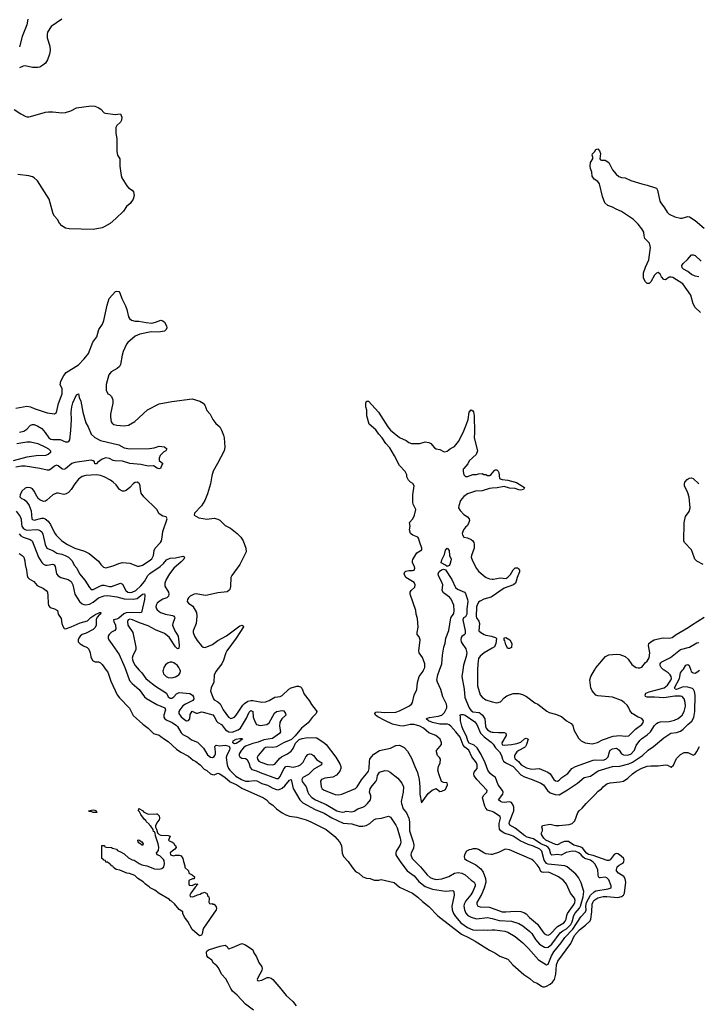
# Model space of a CAD drawing. Header units: inches. Extents: x 1934316 to 2140091, y 524953 to 667329.
# Tile 329 of 384: x 2084850 to 2092235, y 576361 to 587086. Entities that reach past the tile are written whole.
import ezdxf

# ---------------------------------------------------------------- set-up
doc = ezdxf.new("R2010")
doc.units = ezdxf.units.IN
doc.header["$MEASUREMENT"] = 0
for name, color, linetype in [('C0587', 7, 'Continuous'), ('C0588', 7, 'Continuous'), ('C0597', 7, 'Continuous'), ('C0598', 7, 'Continuous')]:
    doc.layers.add(name, color=color, linetype=linetype)

msp = doc.modelspace()

# ---------------------------------------------------------------- linework, layer by layer
at = {"layer": 'C0587', "color": 5}
for points, elevation in [([(2085794, 580000), (2085810, 579978), (2085842, 579882), (2085913, 579733), (2085939, 579699), (2086047, 579587), (2086087, 579507), (2086192, 579412), (2086250, 579370), (2086310, 579310), (2086370, 579292), (2086390, 579279), (2086428, 579248), (2086470, 579223), (2086560, 579140), (2086607, 579107), (2086690, 579065), (2086742, 579022), (2086770, 579007), (2086816, 578970), (2086862, 578922), (2086890, 578908), (2086930, 578873), (2086950, 578863), (2086970, 578862), (2087010, 578877), (2087030, 578870), (2087090, 578831), (2087146, 578786), (2087217, 578750), (2087270, 578716), (2087506, 578610), (2087540, 578590), (2087570, 578556), (2087609, 578529), (2087650, 578490), (2087710, 578446), (2087750, 578424), (2087790, 578410), (2087870, 578400), (2087971, 578370), (2088022, 578350), (2088190, 578266), (2088285, 578190), (2088336, 578130), (2088356, 578090), (2088366, 578006), (2088381, 577970), (2088430, 577917), (2088470, 577857), (2088510, 577808), (2088548, 577788), (2088591, 577750), (2088630, 577734), (2088670, 577730), (2088714, 577714), (2088766, 577714), (2088790, 577719), (2088930, 577687), (2088990, 577638), (2089130, 577572), (2089190, 577529), (2089241, 577481), (2089310, 577428), (2089406, 577326), (2089664, 577124), (2089740, 577090), (2089814, 577050), (2089970, 576950), (2090000, 576936)], 120), ([(2086009, 580000), (2086047, 579887), (2086075, 579855), (2086152, 579790), (2086211, 579711), (2086231, 579691), (2086345, 579625), (2086433, 579590), (2086440, 579570), (2086422, 579510), (2086423, 579490), (2086433, 579470), (2086455, 579455), (2086512, 579430), (2086558, 579398), (2086570, 579386), (2086610, 579318), (2086630, 579299), (2086686, 579270), (2086723, 579243), (2086790, 579215), (2086852, 579152), (2086897, 579077), (2086930, 579054), (2086950, 579050), (2086970, 579060), (2086978, 579070), (2086986, 579090), (2086986, 579110), (2086977, 579170), (2086990, 579184), (2087030, 579175), (2087090, 579183), (2087133, 579173), (2087139, 579150), (2087136, 579130), (2087107, 579073), (2087101, 579050), (2087110, 578970), (2087126, 578930), (2087141, 578910), (2087207, 578847), (2087268, 578808), (2087310, 578793), (2087349, 578791), (2087410, 578799), (2087435, 578795), (2087490, 578767), (2087550, 578749), (2087610, 578714), (2087650, 578699), (2087670, 578698), (2087710, 578715), (2087739, 578741), (2087790, 578804), (2087810, 578808), (2087831, 578711), (2087905, 578590), (2087936, 578556), (2088070, 578482), (2088170, 578443), (2088252, 578392), (2088375, 578335), (2088470, 578328), (2088550, 578302), (2088590, 578302), (2088625, 578310), (2088666, 578330), (2088710, 578371), (2088730, 578382), (2088792, 578388), (2088870, 578411), (2088890, 578401), (2088951, 578311), (2088964, 578284), (2088998, 578170), (2089004, 578130), (2089001, 578110), (2088993, 578090), (2088953, 578030), (2088948, 578010), (2088951, 577990), (2088961, 577970), (2089004, 577904), (2089074, 577814), (2089150, 577759), (2089199, 577699), (2089270, 577643), (2089350, 577616), (2089490, 577594), (2089570, 577599), (2089583, 577590), (2089585, 577550), (2089561, 577430), (2089564, 577390), (2089579, 577350), (2089599, 577319), (2089657, 577250), (2089730, 577197), (2089790, 577173), (2089830, 577169), (2089910, 577173), (2089950, 577169), (2090000, 577172)], 140), ([(2086154, 580000), (2086180, 579970), (2086225, 579910), (2086246, 579890), (2086330, 579826), (2086452, 579750), (2086469, 579710), (2086490, 579694), (2086510, 579696), (2086530, 579709), (2086558, 579742), (2086590, 579757), (2086706, 579746), (2086734, 579730), (2086746, 579710), (2086748, 579690), (2086737, 579670), (2086656, 579630), (2086630, 579611), (2086594, 579570), (2086583, 579550), (2086584, 579530), (2086610, 579493), (2086650, 579461), (2086670, 579450), (2086690, 579452), (2086705, 579470), (2086710, 579516), (2086730, 579553), (2086772, 579532), (2086790, 579532), (2086830, 579545), (2086850, 579544), (2086955, 579515), (2086970, 579497), (2087000, 579440), (2087010, 579429), (2087050, 579408), (2087092, 579352), (2087130, 579329), (2087167, 579327), (2087230, 579349), (2087258, 579370), (2087321, 579479), (2087350, 579543), (2087370, 579562), (2087392, 579550), (2087396, 579490), (2087415, 579435), (2087432, 579410), (2087470, 579397), (2087544, 579410), (2087570, 579428), (2087627, 579533), (2087648, 579552), (2087710, 579560), (2087730, 579556), (2087749, 579530), (2087750, 579510), (2087709, 579471), (2087687, 579433), (2087681, 579390), (2087692, 579330), (2087681, 579310), (2087604, 579256), (2087510, 579240), (2087450, 579215), (2087390, 579201), (2087310, 579171), (2087290, 579155), (2087269, 579130), (2087244, 579090), (2087242, 579070), (2087250, 579057), (2087270, 579043), (2087310, 579040), (2087329, 579029), (2087350, 578982), (2087361, 578941), (2087379, 578919), (2087430, 578904), (2087470, 578885), (2087650, 578820), (2087670, 578822), (2087690, 578841), (2087730, 578927), (2087750, 578950), (2087770, 578954), (2087830, 578945), (2087890, 578960), (2087910, 578971), (2087941, 578999), (2087970, 579057), (2087990, 579081), (2088010, 579090), (2088030, 579086), (2088054, 579070), (2088090, 579024), (2088142, 578990), (2088140, 578970), (2088057, 578923), (2087997, 578863), (2087937, 578830), (2087926, 578810), (2087928, 578788), (2087973, 578730), (2087992, 578670), (2088003, 578650), (2088035, 578615), (2088074, 578590), (2088190, 578539), (2088308, 578468), (2088365, 578455), (2088390, 578458), (2088410, 578465), (2088470, 578458), (2088495, 578465), (2088534, 578490), (2088590, 578509), (2088610, 578521), (2088642, 578550), (2088672, 578590), (2088677, 578610), (2088676, 578630), (2088664, 578670), (2088670, 578708), (2088690, 578742), (2088732, 578788), (2088742, 578810), (2088750, 578855), (2088770, 578889), (2088830, 578907), (2088863, 578903), (2088889, 578889), (2088970, 578823), (2089015, 578770), (2089034, 578730), (2089030, 578670), (2089009, 578571), (2089010, 578550), (2089030, 578492), (2089066, 578446), (2089093, 578390), (2089098, 578350), (2089099, 578250), (2089139, 578130), (2089145, 578095), (2089141, 578059), (2089118, 578010), (2089113, 577990), (2089127, 577950), (2089219, 577859), (2089290, 577772), (2089324, 577744), (2089350, 577730), (2089390, 577721), (2089450, 577726), (2089526, 577754), (2089590, 577788), (2089630, 577798), (2089670, 577788), (2089706, 577770), (2089770, 577712), (2089804, 577690), (2089814, 577670), (2089813, 577650), (2089790, 577590), (2089767, 577553), (2089713, 577487), (2089695, 577450), (2089692, 577430), (2089697, 577390), (2089713, 577353), (2089733, 577330), (2089770, 577312), (2089830, 577293), (2089950, 577307), (2090000, 577294)], 160), ([(2086414, 580000), (2086411, 579990), (2086419, 579959), (2086445, 579930), (2086470, 579920), (2086510, 579918), (2086550, 579929), (2086584, 579950), (2086600, 579970), (2086602, 579990), (2086598, 580000)], 180), ([(2086999, 580000), (2086991, 579990), (2086971, 579950), (2086965, 579870), (2086938, 579810), (2086929, 579771), (2086961, 579690), (2086970, 579678), (2087010, 579656), (2087035, 579635), (2087068, 579570), (2087127, 579487), (2087150, 579475), (2087163, 579477), (2087190, 579490), (2087210, 579512), (2087281, 579619), (2087301, 579639), (2087337, 579663), (2087369, 579671), (2087390, 579671), (2087490, 579653), (2087530, 579656), (2087570, 579670), (2087630, 579707), (2087690, 579715), (2087710, 579723), (2087785, 579795), (2087810, 579809), (2087870, 579825), (2087890, 579826), (2087910, 579819), (2087925, 579805), (2087950, 579740), (2088006, 579670), (2088030, 579628), (2088081, 579561), (2088087, 579550), (2088083, 579530), (2088036, 579484), (2087994, 579426), (2087920, 579370), (2087854, 579286), (2087813, 579247), (2087787, 579233), (2087725, 579210), (2087650, 579166), (2087610, 579158), (2087550, 579161), (2087530, 579158), (2087510, 579144), (2087448, 579070), (2087438, 579050), (2087442, 579030), (2087455, 579010), (2087477, 578997), (2087550, 578974), (2087610, 578970), (2087630, 578978), (2087682, 579038), (2087705, 579055), (2087770, 579090), (2087810, 579120), (2087830, 579149), (2087856, 579204), (2087896, 579244), (2087930, 579258), (2087970, 579265), (2088069, 579269), (2088090, 579264), (2088170, 579210), (2088191, 579191), (2088294, 579054), (2088340, 578980), (2088350, 578950), (2088349, 578930), (2088339, 578901), (2088303, 578857), (2088264, 578836), (2088175, 578825), (2088138, 578810), (2088130, 578790), (2088136, 578730), (2088148, 578708), (2088170, 578695), (2088290, 578647), (2088330, 578643), (2088361, 578650), (2088510, 578712), (2088530, 578729), (2088575, 578805), (2088630, 578870), (2088650, 578901), (2088659, 578930), (2088662, 579010), (2088667, 579030), (2088683, 579057), (2088710, 579086), (2088770, 579124), (2088890, 579152), (2088950, 579179), (2088990, 579184), (2089039, 579159), (2089077, 579117), (2089122, 579042), (2089155, 578950), (2089185, 578885), (2089204, 578810), (2089210, 578730), (2089211, 578650), (2089230, 578554), (2089303, 578657), (2089346, 578694), (2089390, 578711), (2089430, 578678), (2089450, 578681), (2089490, 578701), (2089513, 578750), (2089510, 578775), (2089470, 578778), (2089449, 578789), (2089419, 578870), (2089409, 578910), (2089414, 578950), (2089432, 578990), (2089435, 579030), (2089425, 579050), (2089405, 579070), (2089392, 579110), (2089393, 579127), (2089448, 579190), (2089448, 579210), (2089433, 579250), (2089384, 579290), (2089310, 579317), (2089250, 579370), (2089212, 579390), (2089148, 579410), (2089105, 579410), (2089030, 579391), (2088994, 579394), (2088914, 579414), (2088830, 579452), (2088753, 579493), (2088729, 579510), (2088722, 579530), (2088730, 579542), (2088750, 579546), (2088830, 579539), (2088950, 579543), (2088990, 579558), (2089093, 579607), (2089121, 579630), (2089132, 579650), (2089149, 579730), (2089180, 579790), (2089186, 579866), (2089204, 579930), (2089246, 579990), (2089251, 580000)], 180), ([(2090000, 578460), (2089950, 578475), (2089930, 578496), (2089918, 578518), (2089895, 578610), (2089905, 578635), (2089940, 578670), (2089945, 578690), (2089832, 578810), (2089805, 578850), (2089800, 578870), (2089805, 578890), (2089835, 578930), (2089835, 578970), (2089827, 578990), (2089778, 579058), (2089745, 579130), (2089703, 579163), (2089684, 579184), (2089650, 579270), (2089605, 579330), (2089550, 579391), (2089530, 579405), (2089511, 579411), (2089430, 579414), (2089349, 579429), (2089306, 579450), (2089280, 579470), (2089290, 579478), (2089315, 579485), (2089410, 579498), (2089450, 579511), (2089481, 579539), (2089504, 579590), (2089505, 579610), (2089500, 579630), (2089460, 579710), (2089441, 579790), (2089402, 579870), (2089398, 579890), (2089409, 579950), (2089426, 580000)], 160), ([(2089679, 580000), (2089670, 579930), (2089694, 579794), (2089703, 579703), (2089748, 579590), (2089766, 579566), (2089790, 579547), (2089858, 579538), (2089870, 579532), (2089895, 579510), (2089918, 579470), (2089928, 579390), (2089935, 579370), (2089950, 579350), (2089986, 579330), (2090000, 579327)], 160), ([(2089841, 580000), (2089839, 579830), (2089870, 579731), (2089890, 579705), (2089930, 579677), (2090000, 579657)], 180), ([(2090000, 578858), (2089976, 578876), (2089951, 578910), (2089922, 578990), (2089881, 579081), (2089835, 579155), (2089804, 579184), (2089750, 579205), (2089733, 579230), (2089720, 579280), (2089684, 579350), (2089669, 579391), (2089653, 579450), (2089655, 579495), (2089648, 579512), (2089663, 579517), (2089683, 579517), (2089705, 579510), (2089810, 579437), (2089832, 579410), (2089874, 579314), (2089914, 579274), (2089990, 579217), (2090000, 579206)], 140), ([(2090000, 577993), (2089990, 577992), (2089930, 578001), (2089909, 578010), (2089850, 578049), (2089830, 578054), (2089794, 578054), (2089770, 578046), (2089750, 578045), (2089721, 578030), (2089699, 577990), (2089695, 577970), (2089699, 577950), (2089721, 577930), (2089820, 577880), (2089875, 577835), (2089900, 577800), (2089928, 577730), (2089929, 577690), (2089913, 577627), (2089883, 577557), (2089833, 577470), (2089832, 577450), (2089844, 577430), (2089870, 577423), (2089970, 577420), (2090000, 577409)], 180), ([(2087399, 576299), (2087310, 576361), (2087221, 576461), (2087170, 576503), (2087150, 576533), (2087120, 576600), (2087097, 576637), (2087051, 576690), (2087017, 576757), (2086999, 576779), (2086964, 576810), (2086943, 576843), (2086905, 576870), (2086891, 576890), (2086888, 576930), (2086890, 576939), (2086907, 576953), (2087036, 576996), (2087090, 577005), (2087111, 576991), (2087122, 576970), (2087130, 576966), (2087170, 576979), (2087270, 577023), (2087310, 577009), (2087390, 576954), (2087402, 576922), (2087430, 576877), (2087457, 576817), (2087490, 576770), (2087494, 576750), (2087490, 576730), (2087444, 576650), (2087439, 576630), (2087442, 576622), (2087450, 576616), (2087490, 576623), (2087548, 576652), (2087566, 576654), (2087590, 576645), (2087610, 576630), (2087698, 576530), (2087756, 576456), (2087827, 576390), (2087864, 576344)], 80)]:
    msp.add_lwpolyline(points, dxfattribs=dict(at, elevation=elevation))
for points, elevation in [([(2087190, 579200), (2087172, 579210), (2087178, 579230), (2087210, 579250), (2087250, 579257), (2087275, 579255), (2087278, 579250), (2087262, 579238), (2087257, 579230), (2087210, 579202)], 140), ([(2085650, 578449), (2085630, 578462), (2085610, 578462), (2085602, 578470), (2085650, 578481), (2085670, 578477), (2085685, 578470), (2085690, 578449)], 80), ([(2086250, 578431), (2086343, 578437), (2086350, 578436), (2086370, 578414), (2086375, 578390), (2086371, 578370), (2086351, 578349), (2086332, 578310), (2086332, 578290), (2086342, 578270), (2086351, 578230), (2086371, 578211), (2086390, 578205), (2086470, 578201), (2086490, 578191), (2086472, 578150), (2086481, 578141), (2086510, 578131), (2086530, 578116), (2086539, 578099), (2086550, 578091), (2086555, 578070), (2086542, 578050), (2086512, 578030), (2086492, 578010), (2086494, 577990), (2086530, 577978), (2086550, 577985), (2086590, 577986), (2086610, 577979), (2086630, 577951), (2086636, 577916), (2086651, 577869), (2086651, 577851), (2086690, 577814), (2086694, 577790), (2086730, 577771), (2086754, 577750), (2086751, 577729), (2086733, 577727), (2086694, 577710), (2086694, 577670), (2086698, 577658), (2086730, 577654), (2086768, 577672), (2086791, 577670), (2086778, 577662), (2086778, 577650), (2086763, 577637), (2086716, 577570), (2086705, 577550), (2086710, 577534), (2086730, 577531), (2086750, 577536), (2086790, 577555), (2086819, 577561), (2086831, 577571), (2086870, 577582), (2086874, 577574), (2086890, 577570), (2086900, 577540), (2086910, 577531), (2086916, 577510), (2086913, 577473), (2086918, 577458), (2086930, 577454), (2086950, 577458), (2086953, 577453), (2086970, 577452), (2086990, 577421), (2086994, 577406), (2086991, 577389), (2086855, 577190), (2086846, 577170), (2086839, 577130), (2086830, 577115), (2086810, 577108), (2086730, 577177), (2086683, 577263), (2086646, 577310), (2086629, 577351), (2086627, 577367), (2086590, 577395), (2086536, 577456), (2086505, 577485), (2086492, 577490), (2086483, 577503), (2086370, 577568), (2086325, 577605), (2086272, 577630), (2086262, 577642), (2086221, 577670), (2086196, 577696), (2086138, 577730), (2086104, 577764), (2086047, 577787), (2086018, 577790), (2085942, 577822), (2085902, 577830), (2085874, 577850), (2085865, 577865), (2085849, 577870), (2085842, 577882), (2085809, 577909), (2085789, 577910), (2085787, 577927), (2085766, 577930), (2085762, 577942), (2085746, 577950), (2085746, 578090), (2085769, 578091), (2085774, 578090), (2085778, 578078), (2085792, 578072), (2085850, 578070), (2085862, 578062), (2085905, 578050), (2085916, 578036), (2085950, 578023), (2085990, 577999), (2086036, 577956), (2086075, 577935), (2086099, 577930), (2086154, 577894), (2086182, 577882), (2086236, 577870), (2086318, 577838), (2086350, 577833), (2086385, 577835), (2086398, 577842), (2086420, 577860), (2086430, 577890), (2086426, 577926), (2086419, 577939), (2086377, 577977), (2086349, 577990), (2086342, 578010), (2086363, 578037), (2086367, 578073), (2086361, 578110), (2086330, 578195), (2086326, 578226), (2086319, 578239), (2086310, 578245), (2086306, 578266), (2086281, 578301), (2086270, 578309), (2086263, 578323), (2086230, 578354), (2086224, 578364), (2086210, 578374), (2086170, 578430), (2086157, 578457), (2086144, 578470), (2086150, 578494), (2086190, 578471), (2086198, 578458)], 80), ([(2086190, 578090), (2086150, 578119), (2086141, 578130), (2086138, 578150), (2086150, 578154), (2086181, 578130), (2086195, 578110)], 80)]:
    msp.add_lwpolyline(points, close=True, dxfattribs=dict(at, elevation=elevation))
at = {"layer": 'C0588', "color": 5}
for points, elevation in [([(2085309, 587091), (2085195, 587010), (2085154, 586950), (2085149, 586930), (2085150, 586890), (2085179, 586799), (2085182, 586750), (2085176, 586710), (2085153, 586647), (2085130, 586614), (2085102, 586590), (2085070, 586570), (2085050, 586564), (2084990, 586565), (2084910, 586582), (2084890, 586580), (2084850, 586560)], 180), ([(2084938, 587090), (2084930, 587030), (2084879, 586901), (2084850, 586790)], 160), ([(2084789, 586109), (2084862, 586062), (2084910, 586035), (2084930, 586028), (2084950, 586026), (2084970, 586030), (2085130, 586078), (2085164, 586084), (2085210, 586083), (2085310, 586070), (2085350, 586074), (2085407, 586093), (2085470, 586125), (2085630, 586149), (2085670, 586144), (2085704, 586130), (2085733, 586110), (2085770, 586071), (2085786, 586066), (2085890, 586053), (2085950, 586061), (2085965, 586025), (2085960, 585990), (2085948, 585970), (2085910, 585933), (2085899, 585910), (2085899, 585850), (2085908, 585788), (2085910, 585650), (2085918, 585610), (2085943, 585570), (2085941, 585490), (2085955, 585390), (2085965, 585365), (2086017, 585277), (2086036, 585256), (2086076, 585230), (2086090, 585211), (2086098, 585170), (2086088, 585130), (2086055, 585085), (2086016, 585050), (2085980, 585000), (2085900, 584920), (2085835, 584865), (2085771, 584829), (2085750, 584820), (2085650, 584802), (2085390, 584806), (2085350, 584815), (2085310, 584841), (2085284, 584870), (2085262, 584910), (2085230, 584947), (2085217, 584970), (2085170, 585130), (2085043, 585330), (2085010, 585364), (2084990, 585374), (2084950, 585385), (2084830, 585400)], 180), ([(2084810, 582856), (2084930, 582877), (2084969, 582869), (2085010, 582849), (2085150, 582802), (2085230, 582791), (2085250, 582806), (2085275, 582905), (2085313, 583010), (2085315, 583045), (2085312, 583068), (2085293, 583110), (2085298, 583150), (2085333, 583210), (2085358, 583242), (2085490, 583326), (2085553, 583390), (2085599, 583450), (2085648, 583572), (2085690, 583630), (2085714, 583710), (2085752, 583768), (2085768, 583810), (2085804, 583976), (2085827, 584050), (2085896, 584124), (2085910, 584130), (2085930, 584126), (2085942, 584110), (2085962, 584050), (2086004, 583970), (2086019, 583930), (2086037, 583850), (2086047, 583830), (2086070, 583812), (2086110, 583801), (2086150, 583803), (2086228, 583788), (2086290, 583782), (2086330, 583790), (2086390, 583812), (2086410, 583807), (2086427, 583790), (2086449, 583750), (2086453, 583730), (2086448, 583712), (2086430, 583693), (2086364, 583684), (2086285, 583685), (2086159, 583661), (2086110, 583638), (2086030, 583569), (2086015, 583550), (2085979, 583470), (2085967, 583430), (2085950, 583330), (2085939, 583310), (2085913, 583287), (2085849, 583251), (2085823, 583217), (2085792, 583112), (2085792, 583052), (2085812, 583012), (2085830, 583002), (2085850, 582982), (2085864, 582944), (2085865, 582910), (2085841, 582790), (2085839, 582759), (2085847, 582707), (2085857, 582690), (2085876, 582676), (2085908, 582668), (2085990, 582661), (2086038, 582670), (2086105, 582710), (2086245, 582835), (2086370, 582901), (2086510, 582928), (2086730, 582956), (2086814, 582930), (2086851, 582910), (2086867, 582887), (2086890, 582830), (2086925, 582790), (2086957, 582730), (2086989, 582689), (2087030, 582650), (2087050, 582615), (2087070, 582561), (2087077, 582530), (2087086, 582430), (2087077, 582390), (2087006, 582250), (2086959, 582170), (2086944, 582116), (2086929, 582030), (2086897, 581923), (2086867, 581850), (2086830, 581792), (2086756, 581710), (2086751, 581690), (2086801, 581661), (2086851, 581651), (2086890, 581646), (2086970, 581655), (2087010, 581647), (2087030, 581636), (2087090, 581578), (2087147, 581547), (2087222, 581490), (2087260, 581450), (2087285, 581410), (2087316, 581330), (2087317, 581290), (2087250, 581150), (2087163, 581030), (2087153, 581010), (2087148, 580912), (2087139, 580881), (2087130, 580869), (2087110, 580854), (2087010, 580843), (2086897, 580817), (2086870, 580815), (2086772, 580832), (2086751, 580829), (2086710, 580807), (2086690, 580789), (2086678, 580770), (2086676, 580750), (2086690, 580729), (2086737, 580697), (2086777, 580630), (2086781, 580590), (2086775, 580510), (2086740, 580430), (2086741, 580410), (2086755, 580370), (2086783, 580323), (2086830, 580265), (2086850, 580250), (2086870, 580248), (2086950, 580280), (2087010, 580324), (2087104, 580376), (2087250, 580483), (2087274, 580490), (2087285, 580485), (2087290, 580474), (2087210, 580350), (2087107, 580210), (2087096, 580190), (2087072, 580110), (2087052, 580068), (2086999, 580000)], 180), ([(2084850, 582594), (2084896, 582604), (2084930, 582627), (2084970, 582670), (2084990, 582677), (2085010, 582675), (2085050, 582660), (2085093, 582633), (2085129, 582589), (2085169, 582530), (2085190, 582517), (2085210, 582512), (2085290, 582512), (2085350, 582486), (2085374, 582486), (2085387, 582493), (2085397, 582510), (2085409, 582610), (2085414, 582730), (2085411, 582810), (2085418, 582870), (2085430, 582913), (2085470, 582998), (2085490, 583012), (2085499, 582970), (2085515, 582930), (2085537, 582810), (2085570, 582694), (2085596, 582650), (2085629, 582570), (2085670, 582534), (2085730, 582501), (2085930, 582456), (2085990, 582424), (2086050, 582412), (2086266, 582414), (2086316, 582424), (2086370, 582442), (2086430, 582434), (2086454, 582410), (2086442, 582390), (2086422, 582378), (2086382, 582338), (2086371, 582310), (2086370, 582285), (2086411, 582251), (2086401, 582239), (2086384, 582196), (2086370, 582194), (2086350, 582201), (2086310, 582226), (2086250, 582222), (2086170, 582242), (2086050, 582253), (2085970, 582277), (2085890, 582279), (2085870, 582285), (2085830, 582306), (2085790, 582312), (2085750, 582299), (2085697, 582263), (2085689, 582249), (2085670, 582249), (2085665, 582270), (2085650, 582281), (2085630, 582287), (2085450, 582264), (2085418, 582250), (2085350, 582192), (2085330, 582186), (2085310, 582193), (2085270, 582226), (2085250, 582232), (2085230, 582224), (2085190, 582189), (2085170, 582180), (2085150, 582179), (2085070, 582198), (2084910, 582222), (2084870, 582222), (2084810, 582211)], 160), ([(2089251, 580000), (2089266, 580030), (2089266, 580070), (2089252, 580110), (2089239, 580139), (2089205, 580190), (2089200, 580210), (2089215, 580330), (2089203, 580363), (2089182, 580390), (2089181, 580410), (2089193, 580470), (2089184, 580564), (2089172, 580610), (2089169, 580650), (2089106, 580830), (2089106, 580850), (2089118, 580870), (2089155, 580905), (2089161, 580930), (2089150, 580954), (2089059, 581010), (2089042, 581050), (2089048, 581070), (2089060, 581080), (2089090, 581088), (2089130, 581086), (2089150, 581091), (2089156, 581110), (2089152, 581130), (2089131, 581170), (2089130, 581190), (2089135, 581205), (2089180, 581280), (2089232, 581310), (2089234, 581330), (2089210, 581390), (2089198, 581438), (2089190, 581450), (2089135, 581470), (2089110, 581489), (2089099, 581530), (2089104, 581570), (2089098, 581610), (2089134, 581650), (2089154, 581690), (2089168, 581750), (2089138, 581810), (2089135, 581830), (2089135, 581910), (2089148, 582008), (2089135, 582035), (2089110, 582048), (2089089, 582070), (2089070, 582106), (2089068, 582130), (2089050, 582166), (2088990, 582230), (2088936, 582336), (2088883, 582423), (2088841, 582470), (2088801, 582530), (2088763, 582570), (2088730, 582619), (2088660, 582680), (2088635, 582770), (2088633, 582833), (2088622, 582870), (2088622, 582910), (2088629, 582931), (2088650, 582932), (2088759, 582810), (2088863, 582650), (2088890, 582616), (2088990, 582534), (2089063, 582503), (2089090, 582482), (2089122, 582470), (2089210, 582469), (2089270, 582486), (2089310, 582482), (2089331, 582470), (2089370, 582422), (2089390, 582412), (2089430, 582403), (2089470, 582381), (2089480, 582380), (2089510, 582385), (2089546, 582414), (2089590, 582438), (2089631, 582490), (2089683, 582590), (2089720, 582680), (2089737, 582730), (2089750, 582812), (2089770, 582838), (2089790, 582825), (2089795, 582815), (2089804, 582770), (2089808, 582590), (2089804, 582530), (2089838, 582390), (2089825, 582350), (2089750, 582282), (2089733, 582247), (2089690, 582199), (2089685, 582190), (2089685, 582165), (2089691, 582130), (2089710, 582111), (2089730, 582111), (2089789, 582131), (2089830, 582131), (2089850, 582138), (2089890, 582142), (2089910, 582132), (2089930, 582132), (2089950, 582122), (2089970, 582121), (2089990, 582131), (2090000, 582145)], 180), ([(2084821, 582470), (2084930, 582488), (2084970, 582487), (2085050, 582470), (2085133, 582430), (2085166, 582410), (2085185, 582390), (2085185, 582370), (2085161, 582350), (2085130, 582338), (2085030, 582336), (2084930, 582322), (2084781, 582279)], 140), ([(2090000, 581982), (2089970, 581980), (2089890, 581953), (2089818, 581950), (2089730, 581920), (2089690, 581893), (2089653, 581850), (2089636, 581790), (2089634, 581770), (2089650, 581739), (2089690, 581695), (2089731, 581671), (2089748, 581648), (2089751, 581630), (2089743, 581597), (2089727, 581573), (2089710, 581560), (2089687, 581530), (2089674, 581490), (2089675, 581475), (2089691, 581451), (2089730, 581442), (2089770, 581424), (2089788, 581408), (2089801, 581390), (2089805, 581370), (2089802, 581330), (2089773, 581250), (2089771, 581230), (2089784, 581190), (2089829, 581109), (2089850, 581080), (2089904, 581030), (2089933, 581010), (2089970, 580996), (2090000, 580993)], 180), ([(2084811, 581731), (2084854, 581674), (2084865, 581645), (2084869, 581590), (2084875, 581570), (2084890, 581547), (2084910, 581532), (2084930, 581526), (2085033, 581533), (2085056, 581530), (2085078, 581518), (2085090, 581507), (2085102, 581482), (2085127, 581370), (2085148, 581328), (2085170, 581317), (2085210, 581305), (2085256, 581276), (2085310, 581264), (2085347, 581250), (2085382, 581230), (2085406, 581210), (2085422, 581190), (2085445, 581145), (2085473, 581110), (2085503, 581050), (2085560, 580980), (2085610, 580901), (2085630, 580880), (2085650, 580881), (2085723, 580917), (2085750, 580925), (2085770, 580925), (2085830, 580911), (2085850, 580911), (2085950, 580948), (2085970, 580937), (2086006, 580870), (2086028, 580850), (2086050, 580845), (2086078, 580850), (2086117, 580870), (2086170, 580918), (2086210, 580967), (2086248, 581032), (2086268, 581052), (2086382, 581130), (2086417, 581163), (2086450, 581204), (2086490, 581219), (2086550, 581225), (2086630, 581244), (2086640, 581240), (2086648, 581230), (2086638, 581210), (2086610, 581180), (2086529, 581111), (2086483, 581050), (2086446, 580990), (2086433, 580950), (2086434, 580914), (2086471, 580850), (2086477, 580830), (2086472, 580808), (2086453, 580787), (2086410, 580773), (2086369, 580750), (2086349, 580730), (2086338, 580710), (2086335, 580690), (2086340, 580670), (2086350, 580656), (2086386, 580630), (2086438, 580610), (2086515, 580595), (2086529, 580589), (2086538, 580578), (2086541, 580570), (2086518, 580510), (2086517, 580490), (2086541, 580430), (2086576, 580370), (2086588, 580272), (2086585, 580235), (2086570, 580233), (2086550, 580255), (2086479, 580359), (2086430, 580401), (2086330, 580439), (2086250, 580483), (2086157, 580517), (2086081, 580550), (2086050, 580556), (2086032, 580550), (2086025, 580530), (2086030, 580491), (2086082, 580410), (2086117, 580250), (2086116, 580224), (2086083, 580157), (2086078, 580130), (2086087, 580090), (2086110, 580050), (2086154, 580000)], 160), ([(2084844, 581484), (2084864, 581464), (2084890, 581448), (2084965, 581425), (2084988, 581408), (2085056, 581230), (2085090, 581173), (2085110, 581155), (2085130, 581146), (2085150, 581143), (2085210, 581154), (2085228, 581148), (2085238, 581130), (2085253, 581050), (2085268, 581028), (2085298, 581010), (2085378, 580990), (2085410, 580966), (2085431, 580930), (2085453, 580830), (2085502, 580750), (2085530, 580724), (2085550, 580715), (2085570, 580713), (2085610, 580720), (2085650, 580740), (2085710, 580790), (2085770, 580812), (2085810, 580813), (2085910, 580799), (2085990, 580778), (2086086, 580774), (2086130, 580783), (2086190, 580829), (2086212, 580832), (2086215, 580815), (2086210, 580770), (2086179, 580630), (2086155, 580625), (2086069, 580629), (2086010, 580624), (2085986, 580614), (2085930, 580567), (2085910, 580555), (2085874, 580550), (2085875, 580530), (2085894, 580490), (2085897, 580450), (2085886, 580434), (2085850, 580415), (2085824, 580390), (2085815, 580370), (2085813, 580350), (2085821, 580330), (2085860, 580280), (2085934, 580170), (2085998, 580030), (2086009, 580000)], 140), ([(2084844, 581270), (2084879, 581250), (2084896, 581230), (2084908, 581190), (2084910, 581150), (2084925, 581090), (2084932, 581032), (2084940, 581010), (2084955, 580995), (2085005, 580965), (2085042, 580922), (2085110, 580890), (2085139, 580870), (2085152, 580852), (2085158, 580810), (2085159, 580730), (2085165, 580705), (2085183, 580683), (2085231, 580670), (2085261, 580650), (2085268, 580610), (2085302, 580562), (2085311, 580509), (2085320, 580480), (2085335, 580455), (2085351, 580451), (2085410, 580472), (2085510, 580518), (2085590, 580537), (2085626, 580574), (2085680, 580610), (2085716, 580624), (2085721, 580630), (2085736, 580630), (2085730, 580610), (2085716, 580604), (2085698, 580582), (2085685, 580555), (2085683, 580490), (2085674, 580466), (2085650, 580442), (2085575, 580405), (2085533, 580390), (2085510, 580371), (2085494, 580350), (2085487, 580330), (2085489, 580310), (2085510, 580287), (2085545, 580265), (2085587, 580247), (2085605, 580230), (2085618, 580190), (2085625, 580145), (2085645, 580105), (2085673, 580093), (2085710, 580092), (2085730, 580082), (2085750, 580062), (2085794, 580000)], 120), ([(2089426, 580000), (2089451, 580069), (2089457, 580163), (2089471, 580250), (2089486, 580294), (2089493, 580350), (2089527, 580433), (2089550, 580570), (2089581, 580619), (2089587, 580650), (2089580, 580710), (2089553, 580773), (2089535, 580795), (2089470, 580843), (2089453, 580870), (2089460, 580930), (2089455, 580950), (2089413, 581030), (2089412, 581050), (2089423, 581077), (2089447, 581093), (2089470, 581102), (2089490, 581095), (2089561, 580990), (2089601, 580901), (2089623, 580883), (2089699, 580850), (2089710, 580835), (2089732, 580770), (2089733, 580750), (2089722, 580670), (2089723, 580610), (2089710, 580583), (2089686, 580570), (2089680, 580550), (2089704, 580430), (2089704, 580396), (2089696, 580384), (2089670, 580368), (2089663, 580357), (2089659, 580330), (2089662, 580310), (2089672, 580290), (2089712, 580232), (2089723, 580190), (2089717, 580150), (2089686, 580054), (2089679, 580000)], 160), ([(2090000, 580804), (2089990, 580797), (2089907, 580773), (2089870, 580754), (2089850, 580741), (2089835, 580710), (2089830, 580690), (2089826, 580586), (2089827, 580570), (2089854, 580534), (2089862, 580510), (2089854, 580430), (2089875, 580410), (2089911, 580390), (2089930, 580382), (2089992, 580372), (2090000, 580369)], 180), ([(2090000, 580242), (2089911, 580190), (2089868, 580152), (2089851, 580129), (2089842, 580070), (2089841, 580000)], 180), ([(2086598, 580000), (2086586, 580030), (2086570, 580051), (2086530, 580081), (2086510, 580087), (2086490, 580087), (2086470, 580080), (2086441, 580059), (2086420, 580030), (2086414, 580000)], 180)]:
    msp.add_lwpolyline(points, dxfattribs=dict(at, elevation=elevation))
for points, elevation in [([(2085687, 582127), (2085570, 582120), (2085530, 582110), (2085490, 582082), (2085450, 582030), (2085413, 581967), (2085383, 581937), (2085358, 581922), (2085330, 581915), (2085270, 581930), (2085250, 581927), (2085210, 581910), (2085148, 581852), (2085130, 581842), (2085110, 581839), (2085070, 581855), (2085053, 581870), (2085036, 581896), (2085010, 581949), (2084990, 581974), (2084970, 581985), (2084931, 581989), (2084910, 581983), (2084875, 581950), (2084854, 581910), (2084851, 581890), (2084871, 581870), (2084898, 581858), (2084921, 581841), (2084955, 581795), (2084977, 581737), (2084984, 581650), (2084990, 581640), (2085010, 581634), (2085090, 581658), (2085110, 581658), (2085129, 581649), (2085162, 581622), (2085188, 581588), (2085230, 581498), (2085248, 581470), (2085310, 581411), (2085370, 581370), (2085450, 581328), (2085556, 581296), (2085606, 581270), (2085708, 581188), (2085735, 581150), (2085764, 581124), (2085790, 581117), (2085830, 581126), (2085870, 581137), (2085930, 581164), (2085970, 581172), (2086050, 581167), (2086134, 581134), (2086154, 581134), (2086190, 581145), (2086262, 581190), (2086290, 581213), (2086309, 581250), (2086316, 581304), (2086326, 581330), (2086385, 581390), (2086395, 581410), (2086404, 581450), (2086410, 581511), (2086458, 581650), (2086446, 581670), (2086410, 581677), (2086370, 581705), (2086344, 581750), (2086203, 581890), (2086176, 581930), (2086166, 581970), (2086163, 582010), (2086157, 582030), (2086150, 582038), (2086130, 582047), (2086110, 582046), (2086090, 582033), (2086050, 581990), (2086010, 581957), (2085990, 581949), (2085971, 581949), (2085939, 581970), (2085901, 582021), (2085869, 582050), (2085841, 582070), (2085770, 582106), (2085730, 582120)], 180), ([(2089510, 581129), (2089490, 581145), (2089444, 581170), (2089450, 581203), (2089480, 581260), (2089490, 581306), (2089510, 581331), (2089530, 581305), (2089536, 581250), (2089551, 581210), (2089550, 581190), (2089537, 581150), (2089530, 581141)], 160)]:
    msp.add_lwpolyline(points, close=True, dxfattribs=dict(at, elevation=elevation))
at = {"layer": 'C0597', "color": 5}
for points, elevation in [([(2090000, 579657), (2090050, 579643), (2090090, 579656), (2090130, 579698), (2090160, 579720), (2090230, 579745), (2090290, 579747), (2090330, 579736), (2090374, 579714), (2090465, 579645), (2090498, 579630), (2090594, 579554), (2090621, 579541), (2090690, 579523), (2090756, 579496), (2090811, 579450), (2090860, 579420), (2090879, 579399), (2090891, 579350), (2090941, 579261), (2090970, 579231), (2091014, 579210), (2091090, 579199), (2091149, 579211), (2091200, 579240), (2091319, 579281), (2091390, 579290), (2091450, 579280), (2091490, 579286), (2091561, 579359), (2091630, 579410), (2091646, 579430), (2091649, 579450), (2091630, 579473), (2091590, 579489), (2091524, 579530), (2091501, 579561), (2091489, 579590), (2091470, 579619), (2091439, 579650), (2091410, 579669), (2091310, 579705), (2091150, 579721), (2091130, 579729), (2091110, 579749), (2091090, 579774), (2091074, 579810), (2091065, 579895), (2091073, 579930), (2091115, 580000)], 180), ([(2090000, 579206), (2090010, 579196), (2090036, 579156), (2090078, 579110), (2090101, 579070), (2090113, 579030), (2090124, 579010), (2090150, 578990), (2090230, 578950), (2090310, 578859), (2090350, 578837), (2090435, 578810), (2090530, 578770), (2090559, 578750), (2090601, 578690), (2090630, 578665), (2090685, 578645), (2090730, 578644), (2090822, 578698), (2090930, 578769), (2091001, 578830), (2091070, 578847), (2091155, 578905), (2091310, 578953), (2091390, 578956), (2091490, 578981), (2091530, 578999), (2091638, 579070), (2091701, 579130), (2091758, 579170), (2091870, 579262), (2091947, 579313), (2092010, 579320), (2092050, 579335), (2092082, 579358), (2092130, 579408), (2092176, 579444), (2092196, 579484), (2092209, 579550), (2092212, 579730), (2092206, 579770), (2092195, 579790), (2092181, 579801), (2092130, 579817), (2092082, 579818), (2092010, 579789), (2091995, 579795), (2091988, 579808), (2092042, 579910), (2092051, 579970), (2092075, 580000)], 140), ([(2090000, 579327), (2090010, 579325), (2090070, 579320), (2090130, 579322), (2090150, 579315), (2090153, 579290), (2090103, 579210), (2090110, 579189), (2090130, 579185), (2090211, 579191), (2090270, 579201), (2090310, 579215), (2090350, 579254), (2090370, 579261), (2090390, 579250), (2090373, 579190), (2090361, 579170), (2090350, 579159), (2090290, 579126), (2090270, 579110), (2090255, 579090), (2090244, 579070), (2090242, 579050), (2090250, 579034), (2090285, 579005), (2090316, 578970), (2090375, 578935), (2090430, 578923), (2090510, 578929), (2090606, 578890), (2090632, 578870), (2090670, 578810), (2090690, 578797), (2090710, 578793), (2090730, 578803), (2090758, 578830), (2090824, 578876), (2090869, 578930), (2090907, 578953), (2091100, 579020), (2091130, 579024), (2091210, 579020), (2091238, 579030), (2091265, 579055), (2091278, 579110), (2091287, 579130), (2091310, 579142), (2091350, 579151), (2091365, 579145), (2091382, 579130), (2091410, 579088), (2091430, 579077), (2091470, 579073), (2091510, 579087), (2091549, 579130), (2091570, 579179), (2091610, 579234), (2091627, 579253), (2091690, 579297), (2091725, 579330), (2091770, 579399), (2091790, 579419), (2091810, 579432), (2091830, 579438), (2091930, 579442), (2091985, 579455), (2092026, 579474), (2092069, 579510), (2092092, 579550), (2092105, 579610), (2092101, 579650), (2092090, 579690), (2092070, 579715), (2092050, 579719), (2091990, 579717), (2091870, 579699), (2091770, 579708), (2091690, 579707), (2091670, 579712), (2091665, 579730), (2091675, 579750), (2091710, 579766), (2091873, 579810), (2091910, 579836), (2091947, 579890), (2091953, 579910), (2091951, 579930), (2091940, 579950), (2091918, 579970), (2091873, 580000)], 160), ([(2092163, 580000), (2092167, 579987), (2092190, 579970), (2092210, 579969), (2092230, 579978), (2092258, 580000)], 140), ([(2090000, 576936), (2090030, 576923), (2090084, 576884), (2090170, 576853), (2090223, 576790), (2090344, 576684), (2090410, 576641), (2090450, 576607), (2090491, 576591), (2090538, 576558), (2090550, 576553), (2090570, 576552), (2090590, 576558), (2090630, 576581), (2090657, 576603), (2090677, 576630), (2090692, 576688), (2090702, 576790), (2090714, 576830), (2090857, 577023), (2090896, 577110), (2090950, 577173), (2091018, 577222), (2091068, 577272), (2091076, 577290), (2091087, 577370), (2091089, 577450), (2091095, 577470), (2091108, 577490), (2091150, 577521), (2091210, 577536), (2091250, 577537), (2091370, 577525), (2091410, 577534), (2091430, 577550), (2091440, 577570), (2091456, 577690), (2091448, 577728), (2091433, 577753), (2091375, 577790), (2091356, 577816), (2091353, 577830), (2091362, 577858), (2091383, 577877), (2091410, 577890), (2091430, 577907), (2091438, 577930), (2091430, 577954), (2091386, 577990), (2091370, 578001), (2091350, 578003), (2091330, 577993), (2091285, 577935), (2091270, 577928), (2091251, 577929), (2091101, 577981), (2091050, 577994), (2091024, 578010), (2090985, 578065), (2090958, 578078), (2090890, 578094), (2090830, 578135), (2090787, 578133), (2090757, 578123), (2090710, 578098), (2090690, 578100), (2090583, 578150), (2090561, 578170), (2090536, 578210), (2090537, 578230), (2090549, 578250), (2090549, 578270), (2090542, 578290), (2090548, 578310), (2090630, 578323), (2090689, 578309), (2090730, 578307), (2090839, 578321), (2090870, 578330), (2090900, 578360), (2090934, 578450), (2090947, 578470), (2090982, 578498), (2091025, 578550), (2091119, 578641), (2091156, 578684), (2091190, 578708), (2091208, 578730), (2091250, 578763), (2091286, 578774), (2091390, 578783), (2091430, 578793), (2091477, 578823), (2091527, 578870), (2091570, 578902), (2091630, 578934), (2091690, 578954), (2091730, 578960), (2091810, 578958), (2091890, 578969), (2091910, 578967), (2091950, 578944), (2091974, 578966), (2092010, 579040), (2092050, 579082), (2092090, 579103), (2092130, 579104), (2092190, 579074), (2092210, 579086), (2092230, 579113), (2092259, 579170)], 120), ([(2090000, 577172), (2090030, 577174), (2090136, 577156), (2090170, 577145), (2090250, 577099), (2090332, 577032), (2090396, 576970), (2090505, 576845), (2090590, 576792), (2090610, 576799), (2090645, 576890), (2090670, 576934), (2090750, 577029), (2090791, 577090), (2090880, 577180), (2090965, 577315), (2091018, 577370), (2091023, 577390), (2091019, 577430), (2091027, 577470), (2091071, 577549), (2091110, 577587), (2091130, 577598), (2091263, 577617), (2091295, 577630), (2091298, 577650), (2091270, 577717), (2091250, 577740), (2091230, 577746), (2091178, 577738), (2091170, 577740), (2091160, 577750), (2091154, 577770), (2091151, 577830), (2091118, 577890), (2091101, 577910), (2091072, 577930), (2091009, 577949), (2090990, 577964), (2090970, 577990), (2090945, 578010), (2090910, 578025), (2090870, 578029), (2090806, 578014), (2090750, 577986), (2090710, 577991), (2090650, 577984), (2090638, 577998), (2090624, 578050), (2090609, 578070), (2090590, 578085), (2090530, 578110), (2090450, 578165), (2090382, 578182), (2090355, 578195), (2090250, 578278), (2090192, 578312), (2090184, 578330), (2090189, 578349), (2090236, 578470), (2090235, 578510), (2090228, 578530), (2090210, 578558), (2090190, 578567), (2090130, 578560), (2090110, 578563), (2090091, 578570), (2090070, 578590), (2090115, 578650), (2090118, 578670), (2090111, 578691), (2090063, 578750), (2090035, 578830), (2090000, 578858)], 140), ([(2090000, 577294), (2090074, 577274), (2090210, 577266), (2090290, 577243), (2090335, 577215), (2090410, 577155), (2090430, 577131), (2090470, 577066), (2090517, 577017), (2090570, 576984), (2090590, 576979), (2090610, 576983), (2090650, 577017), (2090742, 577138), (2090770, 577161), (2090810, 577184), (2090855, 577230), (2090870, 577259), (2090890, 577330), (2090905, 577355), (2090951, 577409), (2090961, 577430), (2090992, 577530), (2090997, 577590), (2090970, 577683), (2090941, 577741), (2090910, 577778), (2090817, 577857), (2090790, 577869), (2090610, 577889), (2090590, 577895), (2090565, 577930), (2090540, 578030), (2090518, 578050), (2090450, 578083), (2090390, 578101), (2090350, 578119), (2090303, 578143), (2090230, 578191), (2090210, 578201), (2090130, 578224), (2090094, 578250), (2090081, 578270), (2090074, 578306), (2090075, 578330), (2090092, 578390), (2090086, 578406), (2090015, 578455), (2090000, 578460)], 160), ([(2090000, 577409), (2090110, 577368), (2090150, 577367), (2090250, 577377), (2090310, 577371), (2090350, 577359), (2090370, 577346), (2090408, 577308), (2090494, 577234), (2090550, 577152), (2090570, 577130), (2090590, 577117), (2090610, 577115), (2090630, 577125), (2090711, 577209), (2090779, 577250), (2090795, 577265), (2090806, 577290), (2090813, 577330), (2090821, 577350), (2090893, 577450), (2090902, 577470), (2090904, 577490), (2090897, 577517), (2090853, 577570), (2090810, 577668), (2090776, 577710), (2090724, 577750), (2090630, 577794), (2090610, 577801), (2090558, 577798), (2090541, 577801), (2090529, 577809), (2090510, 577852), (2090490, 577881), (2090450, 577923), (2090430, 577938), (2090190, 578045), (2090150, 578050), (2090134, 578046), (2090070, 578014), (2090010, 577995), (2090000, 577993)], 180)]:
    msp.add_lwpolyline(points, dxfattribs=dict(at, elevation=elevation))
at = {"layer": 'C0598', "color": 5}
for points, elevation in [([(2092270, 583897), (2092212, 583952), (2092190, 583990), (2092166, 584086), (2092076, 584210), (2091970, 584276), (2091950, 584283), (2091930, 584282), (2091890, 584252), (2091870, 584255), (2091844, 584284), (2091830, 584313), (2091810, 584332), (2091790, 584326), (2091770, 584302), (2091728, 584232), (2091710, 584213), (2091690, 584214), (2091669, 584229), (2091650, 584270), (2091650, 584330), (2091669, 584390), (2091708, 584470), (2091725, 584605), (2091714, 584650), (2091663, 584703), (2091655, 584730), (2091651, 584770), (2091630, 584808), (2091590, 584858), (2091538, 584910), (2091410, 584997), (2091350, 585021), (2091310, 585045), (2091261, 585061), (2091228, 585090), (2091200, 585160), (2091170, 585299), (2091150, 585324), (2091110, 585350), (2091090, 585381), (2091085, 585425), (2091070, 585465), (2091067, 585490), (2091070, 585531), (2091097, 585570), (2091096, 585590), (2091090, 585610), (2091094, 585626), (2091115, 585645), (2091130, 585671), (2091150, 585681), (2091170, 585656), (2091180, 585630), (2091174, 585570), (2091180, 585560), (2091190, 585556), (2091230, 585557), (2091270, 585530), (2091310, 585450), (2091350, 585403), (2091379, 585379), (2091410, 585367), (2091450, 585365), (2091510, 585336), (2091630, 585299), (2091690, 585285), (2091789, 585249), (2091802, 585230), (2091827, 585110), (2091836, 585090), (2091878, 585038), (2091905, 584990), (2091930, 584967), (2091990, 584937), (2092050, 584924), (2092070, 584925), (2092130, 584941), (2092150, 584937), (2092210, 584899), (2092310, 584816)], 180), ([(2092250, 584285), (2092210, 584292), (2092172, 584310), (2092130, 584343), (2092084, 584370), (2092070, 584384), (2092068, 584410), (2092080, 584430), (2092128, 584472), (2092170, 584524), (2092190, 584526), (2092210, 584517), (2092276, 584456)], 160), ([(2090000, 582145), (2090024, 582176), (2090030, 582181), (2090050, 582181), (2090065, 582170), (2090073, 582153), (2090079, 582090), (2090085, 582085), (2090110, 582076), (2090170, 582071), (2090264, 582044), (2090351, 581990), (2090342, 581970), (2090310, 581962), (2090290, 581964), (2090250, 581978), (2090190, 581983), (2090130, 582001), (2090054, 581986), (2090000, 581982)], 180), ([(2092299, 581150), (2092230, 581189), (2092207, 581210), (2092184, 581284), (2092170, 581310), (2092097, 581390), (2092088, 581410), (2092093, 581607), (2092098, 581642), (2092107, 581673), (2092147, 581730), (2092157, 581770), (2092146, 581886), (2092132, 581932), (2092096, 582010), (2092094, 582030), (2092100, 582050), (2092123, 582077), (2092148, 582092), (2092170, 582094), (2092190, 582088), (2092252, 582030)], 180), ([(2090000, 580993), (2090010, 580992), (2090090, 581007), (2090150, 581000), (2090170, 581012), (2090198, 581042), (2090230, 581094), (2090250, 581114), (2090275, 581115), (2090286, 581106), (2090297, 581090), (2090299, 581070), (2090272, 581010), (2090262, 580970), (2090252, 580950), (2090232, 580930), (2090130, 580893), (2090000, 580804)], 180), ([(2091115, 580000), (2091130, 580025), (2091233, 580150), (2091270, 580168), (2091350, 580176), (2091390, 580173), (2091450, 580148), (2091481, 580121), (2091522, 580062), (2091550, 580041), (2091570, 580031), (2091590, 580027), (2091610, 580027), (2091630, 580035), (2091670, 580083), (2091690, 580097), (2091710, 580136), (2091717, 580190), (2091703, 580270), (2091707, 580290), (2091727, 580310), (2091765, 580330), (2091841, 580350), (2091870, 580353), (2091930, 580349), (2091962, 580358), (2092006, 580390), (2092136, 580464), (2092170, 580491), (2092310, 580578)], 180), ([(2090000, 580369), (2090035, 580355), (2090045, 580345), (2090040, 580290), (2090024, 580256), (2090000, 580242)], 180), ([(2091873, 580000), (2091865, 580005), (2091840, 580030), (2091831, 580050), (2091831, 580070), (2091838, 580082), (2091848, 580092), (2091943, 580137), (2092050, 580227), (2092150, 580252), (2092230, 580297), (2092250, 580301)], 160), ([(2092075, 580000), (2092083, 580010), (2092110, 580056), (2092130, 580062), (2092148, 580050), (2092163, 580000)], 140)]:
    msp.add_lwpolyline(points, dxfattribs=dict(at, elevation=elevation))
at = {"layer": 'C0598', "color": 5, "elevation": 180}
msp.add_lwpolyline([(2090170, 580238), (2090150, 580278), (2090139, 580319), (2090129, 580330), (2090130, 580354), (2090150, 580358), (2090192, 580330), (2090212, 580290), (2090210, 580246), (2090190, 580238)], close=True, dxfattribs=at)

doc.saveas('drawing.dxf')
